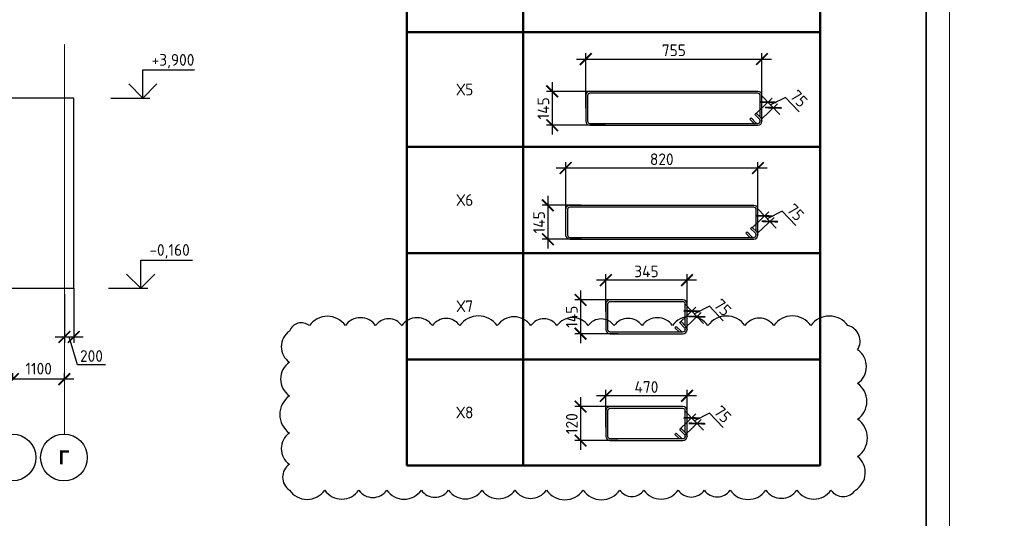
# Model space of a CAD drawing. Header units: millimetres. Extents: x 247266 to 730847, y -636031 to 10052.
# Tile 301 of 330: x 591111 to 612147, y -121938 to -111288. Entities that reach past the tile are written whole.
import ezdxf

# ---------------------------------------------------------------- set-up
doc = ezdxf.new("R2010")
doc.units = ezdxf.units.MM
for name, pattern in [('______5', [1100, 800, -100, 100, -100]), ('________', [0]), ('осевая', [50.8, 31.75, -6.35, 6.35, -6.35])]:
    doc.linetypes.add(name, pattern=pattern)
for name, color, linetype, lineweight in [('Standard', 7, 'Continuous', 25), ('Выноски', 7, 'Continuous', 20), ('Оси', 7, '______5', 18), ('ТОНКИЕ', 7, 'Continuous', 9)]:
    doc.layers.add(name, color=color, linetype=linetype, lineweight=lineweight)
for name, color, linetype in [('Исправления', 1, 'Continuous'), ('РАЗМЕРЫ', 7, 'Continuous'), ('ТОЛСТЫЕ_ОСНОВНЫЕ', 7, 'Continuous')]:
    doc.layers.add(name, color=color, linetype=linetype)
doc.styles.add('Century Gothic', font='GOTHIC.TTF')
doc.styles.add('GOST 2.304', font='CS_Gost2304.shx')
doc.styles.add('GOST-2.304_Type-B', font='GOST_Common.ttf')
doc.dimstyles.new('СПДС', dxfattribs={"dimscale": 100, "dimtxt": 2.5, "dimasz": 2.5, "dimexe": 1.25, "dimexo": 0, "dimtad": 1, "dimdec": 0, "dimtxsty": 'GOST-2.304_Type-B', "dimblk": 'ARCHTICK', "dimcen": 2.5, "dimdle": 2, "dimadec": 0, "dimazin": 2, "dimtfac": 0.75, "dimtdec": 0, "dimtmove": 1, "dimatfit": 3, "dimfxl": 1, "dimtolj": 1, "dimarcsym": 1})

# ---------------------------------------------------------------- blocks, each defined once
blk = doc.blocks.new('*U3682')
at = {"layer": 'ТОЛСТЫЕ_ОСНОВНЫЕ', "lineweight": 35}
blk.add_lwpolyline([(20, 5), (836, 5), (836, 589), (20, 589)], close=True, dxfattribs=at)
at = {"layer": 'ТОНКИЕ'}
blk.add_lwpolyline([(0, 0), (841, 0), (841, 594), (0, 594)], close=True, dxfattribs=at)
blk = doc.blocks.new('*T207')
at = {"layer": 'Выноски', "color": 0, "linetype": 'ByBlock', "lineweight": 50}
for p, q in [((0, 0), (8834, 0)), ((0, 0), (0, -20155)), ((2484, 0), (2484, -20155)), ((8834, 0), (8834, -20155)), ((0, -3110), (8834, -3110)), ((0, -7275), (8834, -7275)), ((0, -10895), (8834, -10895)), ((0, -13347), (8834, -13347)), ((0, -15616), (8834, -15616)), ((0, -17886), (8834, -17886)), ((0, -20155), (8834, -20155))]:
    blk.add_line(p, q, dxfattribs=at)
at = {"layer": 'Выноски', "color": 0, "char_height": 250, "width": 2183.67, "attachment_point": 5, "style": 'GOST-2.304_Type-B'}
for s, insert in [('Х2', (1242, -1555)), ('Х3', (1242, -5193)), ('Х4', (1242, -9085)), ('Х5', (1242, -12121)), ('Х6', (1242, -14482)), ('Х7', (1242, -16751)), ('Х8', (1242, -19020))]:
    blk.add_mtext(s, dxfattribs=dict(at, insert=insert))
blk = doc.blocks.new('*U1492')
at = {"color": 0, "linetype": 'ByBlock', "lineweight": -2}
for p, q in [((403.7, 171.8), (12.5, 171.8)), ((403.7, 161.8), (12.5, 161.8)), ((32.8, 161.8), (54.9, 139.8)), ((-10, 149.3), (-10, 12.5)), ((-10, 148.3), (-10, 149.3)), ((22, 106.9), (-3.4, 132.4)), ((0, 148.3), (0, 149.3)), ((0, 129), (0, 12.5)), ((3.7, 139.5), (29.1, 114)), ((29.1, 114), (22, 106.9)), ((47.8, 132.7), (22.3, 158.1)), ((54.9, 139.8), (47.8, 132.7)), ((416.2, 12.5), (416.2, 149.3)), ((426.2, 12.5), (426.2, 149.3)), ((12.5, 0), (403.7, 0)), ((12.5, -10), (403.7, -10))]:
    blk.add_line(p, q, dxfattribs=at)
for centre, radius, start, end in [((12.5, 149.3), 22.5, 90, 180), ((12.5, 149.3), 12.5, 90, 180), ((13.5, 149.3), 12.5, 45, 90), ((403.7, 149.3), 22.5, 0, 90), ((403.7, 149.3), 12.5, 0, 90), ((12.5, 148.3), 22.5, 180, 225), ((12.5, 148.3), 12.5, 180, 225), ((12.5, 12.5), 22.5, 180, 270), ((12.5, 12.5), 12.5, 180, 270), ((403.7, 12.5), 12.5, 270, 0), ((403.7, 12.5), 22.5, 270, 0)]:
    blk.add_arc(centre, radius, start, end, dxfattribs=at)
at = {"style": 'GOST 2.304', "oblique": 15, "flags": 9}
for tag, p in [('ДИАМЕТР', (-52.8, -63)), ('КЛАСС', (-53, -68.7)), ('ДЛИНА', (-52.5, -73.8)), ('ПОЗИЦИЯ', (-52.3, -58)), ('МАССА', (-52.3, -78.3))]:
    blk.add_attdef(tag, p, '', height=2.5, dxfattribs=at)
blk = doc.blocks.new('_ArchTick')
at = {"color": 0, "linetype": 'ByBlock', "const_width": 0.15}
blk.add_lwpolyline([(-0.5, -0.5), (0.5, 0.5)], dxfattribs=at)
blk = doc.blocks.new('*D1494')
at = {"layer": 'DEFPOINTS', "color": 0, "ltscale": 100}
for p in [(603633, -116851), (603633, -117520), (605369, -117445)]:
    blk.add_point(p, dxfattribs=at)
at = {"layer": 'РАЗМЕРЫ', "color": 0, "lineweight": -2}
for p, q in [((603633, -117520), (603633, -116726)), ((605369, -117445), (605369, -116726)), ((605569, -116851), (603433, -116851))]:
    blk.add_line(p, q, dxfattribs=at)
at = {"layer": 'РАЗМЕРЫ', "color": 0, "lineweight": -2, "ltscale": 100, "xscale": 250, "yscale": 250, "zscale": 250, "rotation": 180}
blk.add_blockref('_ArchTick', (603633, -116851), dxfattribs=at)
at = {"layer": 'РАЗМЕРЫ', "color": 0, "lineweight": -2, "ltscale": 100, "xscale": 250, "yscale": 250, "zscale": 250}
blk.add_blockref('_ArchTick', (605369, -116851), dxfattribs=at)
at = {"layer": 'РАЗМЕРЫ', "color": 0, "lineweight": 0, "ltscale": 100, "insert": (604501, -116664), "char_height": 250, "attachment_point": 5, "style": 'GOST-2.304_Type-B'}
blk.add_mtext('\\A1;345', dxfattribs=at)
blk = doc.blocks.new('*D1493')
at = {"layer": 'DEFPOINTS', "color": 0, "ltscale": 100}
for p in [(603894, -117271), (603094, -117995), (603894, -117995)]:
    blk.add_point(p, dxfattribs=at)
at = {"layer": 'РАЗМЕРЫ', "color": 0, "lineweight": -2}
for p, q in [((603094, -117071), (603094, -118195)), ((603894, -117271), (602969, -117271)), ((603894, -117995), (602969, -117995))]:
    blk.add_line(p, q, dxfattribs=at)
at = {"layer": 'РАЗМЕРЫ', "color": 0, "lineweight": -2, "ltscale": 100, "xscale": 250, "yscale": 250, "zscale": 250}
for p, rotation in [((603094, -117271), 90), ((603094, -117995), 270)]:
    blk.add_blockref('_ArchTick', p, dxfattribs=dict(at, rotation=rotation))
at = {"layer": 'РАЗМЕРЫ', "color": 0, "lineweight": 0, "ltscale": 100, "insert": (602906, -117633), "char_height": 250, "attachment_point": 5, "rotation": 90, "style": 'GOST-2.304_Type-B'}
blk.add_mtext('\\A1;145', dxfattribs=at)
blk = doc.blocks.new('*U1490')
at = {"color": 0, "linetype": 'ByBlock', "lineweight": -2}
for p, q in [((999.5, 171.8), (12.5, 171.8)), ((999.5, 161.8), (12.5, 161.8)), ((32.8, 161.8), (54.9, 139.8)), ((-10, 149.3), (-10, 12.5)), ((-10, 148.3), (-10, 149.3)), ((22, 106.9), (-3.4, 132.4)), ((0, 148.3), (0, 149.3)), ((0, 129), (0, 12.5)), ((3.7, 139.5), (29.1, 114)), ((29.1, 114), (22, 106.9)), ((47.8, 132.7), (22.3, 158.1)), ((54.9, 139.8), (47.8, 132.7)), ((1012, 12.5), (1012, 149.3)), ((1022, 12.5), (1022, 149.3)), ((12.5, 0), (999.5, 0)), ((12.5, -10), (999.5, -10))]:
    blk.add_line(p, q, dxfattribs=at)
for centre, radius, start, end in [((12.5, 149.3), 22.5, 90, 180), ((12.5, 149.3), 12.5, 90, 180), ((13.5, 149.3), 12.5, 45, 90), ((999.5, 149.3), 22.5, 0, 90), ((999.5, 149.3), 12.5, 0, 90), ((12.5, 148.3), 22.5, 180, 225), ((12.5, 148.3), 12.5, 180, 225), ((12.5, 12.5), 22.5, 180, 270), ((12.5, 12.5), 12.5, 180, 270), ((999.5, 12.5), 12.5, 270, 0), ((999.5, 12.5), 22.5, 270, 0)]:
    blk.add_arc(centre, radius, start, end, dxfattribs=at)
at = {"style": 'GOST 2.304', "oblique": 15, "flags": 9}
for tag, p in [('ДИАМЕТР', (-52.8, -63)), ('КЛАСС', (-53, -68.7)), ('ДЛИНА', (-52.5, -73.8)), ('ПОЗИЦИЯ', (-52.3, -58)), ('МАССА', (-52.3, -78.3))]:
    blk.add_attdef(tag, p, '', height=2.5, dxfattribs=at)
blk = doc.blocks.new('*D1495')
at = {"layer": 'DEFPOINTS', "color": 0, "ltscale": 100}
for p in [(602776, -114456), (602776, -115615), (606883, -115615)]:
    blk.add_point(p, dxfattribs=at)
at = {"layer": 'РАЗМЕРЫ', "color": 0, "lineweight": -2}
for p, q in [((602776, -115615), (602776, -114331)), ((606883, -115615), (606883, -114331)), ((607083, -114456), (602576, -114456))]:
    blk.add_line(p, q, dxfattribs=at)
at = {"layer": 'РАЗМЕРЫ', "color": 0, "lineweight": -2, "ltscale": 100, "xscale": 250, "yscale": 250, "zscale": 250, "rotation": 180}
blk.add_blockref('_ArchTick', (602776, -114456), dxfattribs=at)
at = {"layer": 'РАЗМЕРЫ', "color": 0, "lineweight": -2, "ltscale": 100, "xscale": 250, "yscale": 250, "zscale": 250}
blk.add_blockref('_ArchTick', (606883, -114456), dxfattribs=at)
at = {"layer": 'РАЗМЕРЫ', "color": 0, "lineweight": 0, "ltscale": 100, "insert": (604829, -114269), "char_height": 250, "attachment_point": 5, "style": 'GOST-2.304_Type-B'}
blk.add_mtext('\\A1;820', dxfattribs=at)
blk = doc.blocks.new('*D1496')
at = {"layer": 'DEFPOINTS', "color": 0, "ltscale": 100}
for p in [(603106, -115253), (602395, -115977), (603106, -115977)]:
    blk.add_point(p, dxfattribs=at)
at = {"layer": 'РАЗМЕРЫ', "color": 0, "lineweight": -2}
for p, q in [((602395, -115053), (602395, -116177)), ((603106, -115253), (602270, -115253)), ((603106, -115977), (602270, -115977))]:
    blk.add_line(p, q, dxfattribs=at)
at = {"layer": 'РАЗМЕРЫ', "color": 0, "lineweight": -2, "ltscale": 100, "xscale": 250, "yscale": 250, "zscale": 250}
for p, rotation in [((602395, -115253), 90), ((602395, -115977), 270)]:
    blk.add_blockref('_ArchTick', p, dxfattribs=dict(at, rotation=rotation))
at = {"layer": 'РАЗМЕРЫ', "color": 0, "lineweight": 0, "ltscale": 100, "insert": (602207, -115615), "char_height": 250, "attachment_point": 5, "rotation": 90, "style": 'GOST-2.304_Type-B'}
blk.add_mtext('\\A1;145', dxfattribs=at)
blk = doc.blocks.new('*U1491')
at = {"color": 0, "linetype": 'ByBlock', "lineweight": -2}
for p, q in [((913.8, 171.8), (12.5, 171.8)), ((913.8, 161.8), (12.5, 161.8)), ((32.8, 161.8), (54.9, 139.8)), ((-10, 149.3), (-10, 12.5)), ((-10, 148.3), (-10, 149.3)), ((22, 106.9), (-3.4, 132.4)), ((0, 148.3), (0, 149.3)), ((0, 129), (0, 12.5)), ((3.7, 139.5), (29.1, 114)), ((29.1, 114), (22, 106.9)), ((47.8, 132.7), (22.3, 158.1)), ((54.9, 139.8), (47.8, 132.7)), ((926.3, 12.5), (926.3, 149.3)), ((936.3, 12.5), (936.3, 149.3)), ((12.5, 0), (913.8, 0)), ((12.5, -10), (913.8, -10))]:
    blk.add_line(p, q, dxfattribs=at)
for centre, radius, start, end in [((12.5, 149.3), 22.5, 90, 180), ((12.5, 149.3), 12.5, 90, 180), ((13.5, 149.3), 12.5, 45, 90), ((913.8, 149.3), 22.5, 0, 90), ((913.8, 149.3), 12.5, 0, 90), ((12.5, 148.3), 22.5, 180, 225), ((12.5, 148.3), 12.5, 180, 225), ((12.5, 12.5), 22.5, 180, 270), ((12.5, 12.5), 12.5, 180, 270), ((913.8, 12.5), 12.5, 270, 0), ((913.8, 12.5), 22.5, 270, 0)]:
    blk.add_arc(centre, radius, start, end, dxfattribs=at)
at = {"style": 'GOST 2.304', "oblique": 15, "flags": 9}
for tag, p in [('ДИАМЕТР', (-52.8, -63)), ('КЛАСС', (-53, -68.7)), ('ДЛИНА', (-52.5, -73.8)), ('ПОЗИЦИЯ', (-52.3, -58)), ('МАССА', (-52.3, -78.3))]:
    blk.add_attdef(tag, p, '', height=2.5, dxfattribs=at)
blk = doc.blocks.new('*D1497')
at = {"layer": 'DEFPOINTS', "color": 0, "ltscale": 100}
for p in [(606970, -112129), (606970, -113115), (603204, -113181)]:
    blk.add_point(p, dxfattribs=at)
at = {"layer": 'РАЗМЕРЫ', "color": 0, "lineweight": -2}
for p, q in [((603204, -113181), (603204, -112004)), ((606970, -113115), (606970, -112004)), ((603004, -112129), (607170, -112129))]:
    blk.add_line(p, q, dxfattribs=at)
at = {"layer": 'РАЗМЕРЫ', "color": 0, "lineweight": -2, "ltscale": 100, "xscale": 250, "yscale": 250, "zscale": 250, "rotation": 180}
blk.add_blockref('_ArchTick', (603204, -112129), dxfattribs=at)
at = {"layer": 'РАЗМЕРЫ', "color": 0, "lineweight": -2, "ltscale": 100, "xscale": 250, "yscale": 250, "zscale": 250}
blk.add_blockref('_ArchTick', (606970, -112129), dxfattribs=at)
at = {"layer": 'РАЗМЕРЫ', "color": 0, "lineweight": 0, "ltscale": 100, "insert": (605087, -111941), "char_height": 250, "attachment_point": 5, "style": 'GOST-2.304_Type-B'}
blk.add_mtext('\\A1;755', dxfattribs=at)
blk = doc.blocks.new('*D1498')
at = {"layer": 'DEFPOINTS', "color": 0, "ltscale": 100}
for p in [(603572, -112819), (602488, -113543), (603620, -113543)]:
    blk.add_point(p, dxfattribs=at)
at = {"layer": 'РАЗМЕРЫ', "color": 0, "lineweight": -2}
for p, q in [((602488, -112619), (602488, -113743)), ((603572, -112819), (602363, -112819)), ((603620, -113543), (602363, -113543))]:
    blk.add_line(p, q, dxfattribs=at)
at = {"layer": 'РАЗМЕРЫ', "color": 0, "lineweight": -2, "ltscale": 100, "xscale": 250, "yscale": 250, "zscale": 250}
for p, rotation in [((602488, -112819), 90), ((602488, -113543), 270)]:
    blk.add_blockref('_ArchTick', p, dxfattribs=dict(at, rotation=rotation))
at = {"layer": 'РАЗМЕРЫ', "color": 0, "lineweight": 0, "ltscale": 100, "insert": (602300, -113181), "char_height": 250, "attachment_point": 5, "rotation": 90, "style": 'GOST-2.304_Type-B'}
blk.add_mtext('\\A1;145', dxfattribs=at)
blk = doc.blocks.new('*D1507')
at = {"layer": 'DEFPOINTS', "color": 0, "ltscale": 100}
for p in [(607138, -115598), (606764, -115727), (606877, -115846)]:
    blk.add_point(p, dxfattribs=at)
at = {"layer": 'РАЗМЕРЫ', "color": 0, "lineweight": -2}
for p, q in [((606764, -115727), (607116, -115393)), ((606887, -115334), (607276, -115743)), ((607402, -115377), (607082, -115539)), ((607694, -115685), (607402, -115377)), ((606877, -115846), (607229, -115512))]:
    blk.add_line(p, q, dxfattribs=at)
at = {"layer": 'РАЗМЕРЫ', "color": 0, "lineweight": -2, "ltscale": 100, "xscale": 250, "yscale": 250, "zscale": 250}
for p, rotation in [((607025, -115479), 133.4647752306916), ((607138, -115598), 313.4647752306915)]:
    blk.add_blockref('_ArchTick', p, dxfattribs=dict(at, rotation=rotation))
at = {"layer": 'РАЗМЕРЫ', "color": 0, "ltscale": 100, "insert": (607685, -115402), "char_height": 250, "attachment_point": 5, "rotation": 313.4648, "style": 'GOST-2.304_Type-B'}
blk.add_mtext('\\A1;75', dxfattribs=at)
blk = doc.blocks.new('*D1508')
at = {"layer": 'DEFPOINTS', "color": 0, "ltscale": 100}
for p in [(607211, -113169), (606837, -113298), (606949, -113417)]:
    blk.add_point(p, dxfattribs=at)
at = {"layer": 'РАЗМЕРЫ', "color": 0, "lineweight": -2}
for p, q in [((606960, -112905), (607348, -113315)), ((607475, -112948), (607154, -113110)), ((607767, -113256), (607475, -112948)), ((606837, -113298), (607189, -112964)), ((606949, -113417), (607302, -113083))]:
    blk.add_line(p, q, dxfattribs=at)
at = {"layer": 'РАЗМЕРЫ', "color": 0, "lineweight": -2, "ltscale": 100, "xscale": 250, "yscale": 250, "zscale": 250}
for p, rotation in [((607098, -113050), 133.4647752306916), ((607211, -113169), 313.4647752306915)]:
    blk.add_blockref('_ArchTick', p, dxfattribs=dict(at, rotation=rotation))
at = {"layer": 'РАЗМЕРЫ', "color": 0, "ltscale": 100, "insert": (607758, -112973), "char_height": 250, "attachment_point": 5, "rotation": 313.4648, "style": 'GOST-2.304_Type-B'}
blk.add_mtext('\\A1;75', dxfattribs=at)
blk = doc.blocks.new('*D1509')
at = {"layer": 'DEFPOINTS', "color": 0, "ltscale": 100}
for p in [(605208, -117760), (605583, -117631), (605321, -117879)]:
    blk.add_point(p, dxfattribs=at)
at = {"layer": 'РАЗМЕРЫ', "color": 0, "lineweight": -2}
for p, q in [((605332, -117367), (605720, -117776)), ((605208, -117760), (605560, -117426)), ((605321, -117879), (605673, -117545)), ((605847, -117410), (605526, -117572)), ((606139, -117718), (605847, -117410))]:
    blk.add_line(p, q, dxfattribs=at)
at = {"layer": 'РАЗМЕРЫ', "color": 0, "lineweight": -2, "ltscale": 100, "xscale": 250, "yscale": 250, "zscale": 250}
for p, rotation in [((605470, -117512), 133.4647752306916), ((605583, -117631), 313.4647752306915)]:
    blk.add_blockref('_ArchTick', p, dxfattribs=dict(at, rotation=rotation))
at = {"layer": 'РАЗМЕРЫ', "color": 0, "ltscale": 100, "insert": (606129, -117435), "char_height": 250, "attachment_point": 5, "rotation": 313.4648, "style": 'GOST-2.304_Type-B'}
blk.add_mtext('\\A1;75', dxfattribs=at)
blk = doc.blocks.new('NSY101')
at = {"color": 0, "linetype": 'ByBlock', "lineweight": -2}
blk.add_circle((0, 0), 50, dxfattribs=at)
blk = doc.blocks.new('*D2593')
at = {"color": 0, "lineweight": -2}
for p, q in [((590966, -118966), (590966, -118841)), ((592066, -118966), (592066, -118841)), ((592266, -118966), (590766, -118966))]:
    blk.add_line(p, q, dxfattribs=at)
at = {"layer": 'DEFPOINTS', "color": 0, "ltscale": 100}
for p in [(590966, -118966), (590966, -118966), (592066, -118966)]:
    blk.add_point(p, dxfattribs=at)
at = {"color": 0, "lineweight": -2, "ltscale": 100, "xscale": 250, "yscale": 250, "zscale": 250, "rotation": 180}
blk.add_blockref('_ArchTick', (590966, -118966), dxfattribs=at)
at = {"color": 0, "lineweight": -2, "ltscale": 100, "xscale": 250, "yscale": 250, "zscale": 250}
blk.add_blockref('_ArchTick', (592066, -118966), dxfattribs=at)
at = {"color": 0, "lineweight": 0, "ltscale": 100, "insert": (591516, -118741), "char_height": 250, "width": 83333.33, "attachment_point": 5, "style": 'GOST-2.304_Type-B'}
blk.add_mtext('\\A1;1100', dxfattribs=at)
blk = doc.blocks.new('*D2594')
at = {"color": 0, "lineweight": -2}
for p, q in [((587966, -118966), (587966, -118841)), ((590966, -118966), (590966, -118841)), ((591166, -118966), (587766, -118966))]:
    blk.add_line(p, q, dxfattribs=at)
at = {"layer": 'DEFPOINTS', "color": 0, "ltscale": 100}
for p in [(587966, -118966), (587966, -118966), (590966, -118966)]:
    blk.add_point(p, dxfattribs=at)
at = {"color": 0, "lineweight": -2, "ltscale": 100, "xscale": 250, "yscale": 250, "zscale": 250, "rotation": 180}
blk.add_blockref('_ArchTick', (587966, -118966), dxfattribs=at)
at = {"color": 0, "lineweight": -2, "ltscale": 100, "xscale": 250, "yscale": 250, "zscale": 250}
blk.add_blockref('_ArchTick', (590966, -118966), dxfattribs=at)
at = {"color": 0, "lineweight": 0, "ltscale": 100, "insert": (589491, -118741), "char_height": 250, "width": 83333.33, "attachment_point": 5, "style": 'GOST-2.304_Type-B'}
blk.add_mtext('\\A1;3000', dxfattribs=at)
blk = doc.blocks.new('*D2595')
at = {"color": 0, "lineweight": -2}
for p, q in [((584866, -118704), (584866, -119091)), ((587966, -118966), (587966, -118841)), ((588166, -118966), (584666, -118966))]:
    blk.add_line(p, q, dxfattribs=at)
at = {"layer": 'DEFPOINTS', "color": 0, "ltscale": 100}
for p in [(584866, -118704), (584866, -118966), (587966, -118966)]:
    blk.add_point(p, dxfattribs=at)
at = {"color": 0, "lineweight": -2, "ltscale": 100, "xscale": 250, "yscale": 250, "zscale": 250, "rotation": 180}
blk.add_blockref('_ArchTick', (584866, -118966), dxfattribs=at)
at = {"color": 0, "lineweight": -2, "ltscale": 100, "xscale": 250, "yscale": 250, "zscale": 250}
blk.add_blockref('_ArchTick', (587966, -118966), dxfattribs=at)
at = {"color": 0, "lineweight": 0, "ltscale": 100, "insert": (586416, -118741), "char_height": 250, "width": 83333.33, "attachment_point": 5, "style": 'GOST-2.304_Type-B'}
blk.add_mtext('\\A1;3100', dxfattribs=at)
blk = doc.blocks.new('*D2596')
at = {"layer": 'DEFPOINTS', "color": 0, "ltscale": 100}
for p in [(592066, -117148), (592266, -117021), (592266, -118065)]:
    blk.add_point(p, dxfattribs=at)
at = {"layer": 'РАЗМЕРЫ', "color": 0, "lineweight": -2}
for p, q in [((592066, -117148), (592066, -118190)), ((592266, -117021), (592266, -118190)), ((591866, -118065), (592466, -118065)), ((592344, -118659), (592166, -118065)), ((592945, -118659), (592344, -118659))]:
    blk.add_line(p, q, dxfattribs=at)
at = {"layer": 'РАЗМЕРЫ', "color": 0, "lineweight": -2, "ltscale": 100, "xscale": 250, "yscale": 250, "zscale": 250, "rotation": 180}
blk.add_blockref('_ArchTick', (592066, -118065), dxfattribs=at)
at = {"layer": 'РАЗМЕРЫ', "color": 0, "lineweight": -2, "ltscale": 100, "xscale": 250, "yscale": 250, "zscale": 250}
blk.add_blockref('_ArchTick', (592266, -118065), dxfattribs=at)
at = {"layer": 'РАЗМЕРЫ', "color": 0, "lineweight": 0, "ltscale": 100, "insert": (592645, -118471), "char_height": 250, "attachment_point": 5, "style": 'GOST-2.304_Type-B'}
blk.add_mtext('\\A1;200', dxfattribs=at)
blk = doc.blocks.new('*D3648')
at = {"layer": 'DEFPOINTS', "color": 0, "ltscale": 100}
for p in [(603633, -119321), (603633, -119990), (605369, -119915)]:
    blk.add_point(p, dxfattribs=at)
at = {"layer": 'РАЗМЕРЫ', "color": 0, "lineweight": -2}
for p, q in [((603633, -119990), (603633, -119196)), ((605369, -119915), (605369, -119196)), ((605569, -119321), (603433, -119321))]:
    blk.add_line(p, q, dxfattribs=at)
at = {"layer": 'РАЗМЕРЫ', "color": 0, "lineweight": -2, "ltscale": 100, "xscale": 250, "yscale": 250, "zscale": 250, "rotation": 180}
blk.add_blockref('_ArchTick', (603633, -119321), dxfattribs=at)
at = {"layer": 'РАЗМЕРЫ', "color": 0, "lineweight": -2, "ltscale": 100, "xscale": 250, "yscale": 250, "zscale": 250}
blk.add_blockref('_ArchTick', (605369, -119321), dxfattribs=at)
at = {"layer": 'РАЗМЕРЫ', "color": 0, "lineweight": 0, "ltscale": 100, "insert": (604501, -119133), "char_height": 250, "attachment_point": 5, "style": 'GOST-2.304_Type-B'}
blk.add_mtext('\\A1;470', dxfattribs=at)
blk = doc.blocks.new('*D3649')
at = {"layer": 'DEFPOINTS', "color": 0, "ltscale": 100}
for p in [(603894, -119553), (603094, -120276), (603894, -120276)]:
    blk.add_point(p, dxfattribs=at)
at = {"layer": 'РАЗМЕРЫ', "color": 0, "lineweight": -2}
for p, q in [((603094, -119353), (603094, -120476)), ((603894, -119553), (602969, -119553)), ((603894, -120276), (602969, -120276))]:
    blk.add_line(p, q, dxfattribs=at)
at = {"layer": 'РАЗМЕРЫ', "color": 0, "lineweight": -2, "ltscale": 100, "xscale": 250, "yscale": 250, "zscale": 250}
for p, rotation in [((603094, -119553), 90), ((603094, -120276), 270)]:
    blk.add_blockref('_ArchTick', p, dxfattribs=dict(at, rotation=rotation))
at = {"layer": 'РАЗМЕРЫ', "color": 0, "lineweight": 0, "ltscale": 100, "insert": (602906, -119915), "char_height": 250, "attachment_point": 5, "rotation": 90, "style": 'GOST-2.304_Type-B'}
blk.add_mtext('\\A1;120', dxfattribs=at)
blk = doc.blocks.new('*D3647')
at = {"layer": 'DEFPOINTS', "color": 0, "ltscale": 100}
for p in [(605208, -120041), (605583, -119913), (605321, -120161)]:
    blk.add_point(p, dxfattribs=at)
at = {"layer": 'РАЗМЕРЫ', "color": 0, "lineweight": -2}
for p, q in [((605332, -119649), (605720, -120058)), ((605847, -119692), (605526, -119853)), ((606139, -119999), (605847, -119692)), ((605208, -120041), (605560, -119708)), ((605321, -120161), (605673, -119827))]:
    blk.add_line(p, q, dxfattribs=at)
at = {"layer": 'РАЗМЕРЫ', "color": 0, "lineweight": -2, "ltscale": 100, "xscale": 250, "yscale": 250, "zscale": 250}
for p, rotation in [((605470, -119794), 133.4647752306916), ((605583, -119913), 313.4647752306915)]:
    blk.add_blockref('_ArchTick', p, dxfattribs=dict(at, rotation=rotation))
at = {"layer": 'РАЗМЕРЫ', "color": 0, "ltscale": 100, "insert": (606129, -119716), "char_height": 250, "attachment_point": 5, "rotation": 313.4648, "style": 'GOST-2.304_Type-B'}
blk.add_mtext('\\A1;75', dxfattribs=at)

msp = doc.modelspace()

# ---------------------------------------------------------------- linework, layer by layer
for points in [[(593743.61, -112360.89), (594848.88, -112360.89)], [(593743.61, -112960.89), (593743.61, -112360.89)], [(594043.61, -112660.89), (593743.61, -112960.89), (593443.61, -112660.89)], [(593059.04, -112960.89), (593893.61, -112960.89)], [(593695.97, -116420.89), (594801.25, -116420.89)], [(593695.97, -117020.89), (593695.97, -116420.89)], [(593995.97, -116720.89), (593695.97, -117020.89), (593395.97, -116720.89)], [(593011.4, -117020.89), (593845.97, -117020.89)]]:
    msp.add_lwpolyline(points)
at = {"layer": 'Standard', "linetype": '________', "lineweight": 30, "transparency": 33554687}
for p, q in [((592266.26, -112960.89), (590666.26, -112960.89)), ((592266.26, -117020.89), (592266.26, -112960.89)), ((590666.26, -117020.89), (592066.26, -117020.89)), ((592066.26, -117020.89), (592266.26, -117020.89))]:
    msp.add_line(p, q, dxfattribs=at)
at = {"layer": 'Исправления'}
msp.add_lwpolyline([(596873.27, -121337.03, 0.52056705), (597628.23, -121337.03, 0.52056705), (598357.63, -121337.03, 0.52056705), (598954.77, -121337.03, 0.52056705), (599692.92, -121337.03, 0.52056705), (600273.09, -121337.03, 0.52056705), (600988.97, -121337.03, 0.52056705), (601691.64, -121337.03, 0.52056705), (602364.13, -121337.03, 0.52056705), (603150.77, -121337.03, 0.52056705), (603931.81, -121337.03, 0.52056705), (604446.14, -121337.03, 0.52056705), (605180.1, -121337.03, 0.52056705), (605739.59, -121337.03, 0.52056705), (606290.22, -121337.03, 0.52056705), (607051.38, -121337.03, 0.52056705), (607717.7, -121337.03, 0.52056705), (608442.7, -121337.03, 0.52056705), (608965.9, -121337.03, 0.52056705), (609013.46, -120618.91, 0.52056705), (609013.46, -119821.31, 0.52056705), (609013.46, -119059.16, 0.52056705), (609013.46, -118336.49, 0.52056705), (608803.71, -117822.78, 0.52056705), (608014.62, -117822.78, 0.52056705), (607221.66, -117822.78, 0.52056705), (606606.76, -117822.78, 0.52056705), (605815.81, -117822.78, 0.52056705), (605056.5, -117822.78, 0.52056705), (604408.06, -117822.78, 0.52056705), (603810.57, -117822.78, 0.52056705), (603256.93, -117822.78, 0.52056705), (602589.98, -117822.78, 0.52056705), (602033.07, -117822.78, 0.52056705), (601310.89, -117822.78, 0.52056705), (600514.53, -117822.78, 0.52056705), (599926.97, -117822.78, 0.52056705), (599275.26, -117822.78, 0.52056705), (598716.1, -117822.78, 0.52056705), (598068.49, -117822.78, 0.52056705), (597300.5, -117822.78, 0.52056705), (596873.27, -117940.66, 0.52056705), (596873.27, -118603.64, 0.52056705), (596873.27, -119323.45, 0.52056705), (596873.27, -120116.72, 0.52056705), (596873.27, -120782.07, 0.52056705)], format="xyb", close=True, dxfattribs=at)
at = {"layer": 'Оси', "linetype": 'осевая', "lineweight": 0, "ltscale": 0.3, "transparency": 33554687}
msp.add_line((592066.26, -120134.9), (592066.26, -111812.93), dxfattribs=at)

# ---------------------------------------------------------------- block references
at = {"xscale": 100, "yscale": 100, "zscale": 100}
msp.add_blockref('*U3682', (526875.32, -140219.35, 3100), dxfattribs=at)
msp.add_blockref('*T207', (599380.96, -100657.89))
at = {"lineweight": 30, "xscale": 3.9798, "yscale": 3.9798, "zscale": 3.9798, "rotation": 180}
for name, p in [('*U1491', (606929.88, -112859.01, 685.63)), ('*U1490', (606842.91, -115293.16)), ('*U1492', (605329.22, -117310.96)), ('*U1492', (605329.22, -119592.69))]:
    msp.add_blockref(name, p, dxfattribs=at)
at = {"layer": 'Оси', "linetype": 'Continuous', "lineweight": 25, "transparency": 33554687, "xscale": 9.999999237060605, "yscale": 9.999999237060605, "zscale": 9.999999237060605, "rotation": 90.00000000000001}
for p in [(590956.15, -120638.51), (592056.15, -120638.51)]:
    msp.add_blockref('NSY101', p, dxfattribs=at)

# ---------------------------------------------------------------- texts
at = {"style": 'GOST-2.304_Type-B'}
for s, p in [('+3,900', (593929.53, -112270.89)), ('-0,160', (593881.89, -116330.89))]:
    msp.add_text(s, height=250, dxfattribs=at).set_placement(p)
at = {"layer": 'Оси', "linetype": 'Continuous', "lineweight": 25, "transparency": 33554687, "insert": (592056.15, -120638.51), "char_height": 300, "width": 345, "attachment_point": 5, "style": 'Century Gothic'}
msp.add_mtext('\\A1;{\\fCentury Gothic|i0|b1;\\H300.000000;\\W1.000000;\\C16;Г}\\P', dxfattribs=at)

# ---------------------------------------------------------------- dimensions: what is measured, and where the dimension line sits
at = {"lineweight": 0}
for base, p1, p2, picture, middle in [((584866.26, -118966.09), (587966.26, -118966.09), (584866.26, -118703.65), '*D2595', (586416.26, -118966.09)), ((587966.26, -118966.09), (590966.26, -118966.09), (587966.26, -118966.09), '*D2594', (589491.41, -118966.09)), ((590966.26, -118966.09), (592066.26, -118966.09), (590966.26, -118966.09), '*D2593', (591516.26, -118966.09))]:
    dim = msp.add_linear_dim(base=base, p1=p1, p2=p2, angle=180, dimstyle='СПДС', override={"dimgap": 1}, dxfattribs=at)
    dim.commit()
    dim.dimension.update_dxf_attribs({"geometry": picture, "text_midpoint": middle, "dimtype": 160})
at = {"layer": 'РАЗМЕРЫ', "lineweight": 0}
for base, p1, p2, picture, middle in [((606969.68, -112129.3), (603203.7, -113180.97, 685.63), (606969.68, -113114.71, 685.63), '*D1497', (605086.69, -111941.43)), ((602775.7, -114456.13, 291.79), (606882.71, -115615.12), (602775.7, -115615.12), '*D1495', (604829.2, -114268.51, 291.79)), ((603633.19, -116851.13), (605369.01, -117444.95), (603633.19, -117520.17), '*D1494', (604501.1, -116663.51))]:
    dim = msp.add_linear_dim(base=base, p1=p1, p2=p2, dimstyle='СПДС', override={"dimlfac": 0.2, "dimrnd": 5}, dxfattribs=at)
    dim.commit()
    dim.dimension.update_dxf_attribs({"geometry": picture, "text_midpoint": middle})
for base, p1, p2, picture, middle in [((602487.87, -113542.73), (603572.19, -112819.21, 685.63), (603619.5, -113542.73, 685.63), '*D1498', (602300.24, -113180.97)), ((602394.63, -115976.88, 291.79), (603105.55, -115253.36), (603105.55, -115976.88), '*D1496', (602207, -115615.12, 291.79)), ((603093.98, -117994.68), (603893.94, -117271.16), (603893.94, -117994.68), '*D1493', (602906.36, -117632.92))]:
    dim = msp.add_linear_dim(base=base, p1=p1, p2=p2, angle=90, dimstyle='СПДС', override={"dimlfac": 0.2}, dxfattribs=at)
    dim.commit()
    dim.dimension.update_dxf_attribs({"geometry": picture, "text_midpoint": middle})
at = {"layer": 'РАЗМЕРЫ'}
for p1, p2, picture, middle in [((606836.58, -113298.09), (606949.49, -113417.22), '*D1508', (607654.57, -112864.22)), ((606763.68, -115726.94), (606876.59, -115846.08), '*D1507', (607581.67, -115293.08)), ((605208.29, -117759.75), (605321.2, -117878.88), '*D1509', (606026.28, -117325.89)), ((605208.29, -120041.48), (605321.2, -120160.62), '*D3647', (606026.28, -119607.62))]:
    dim = msp.add_aligned_dim(p1=p1, p2=p2, distance=360.15, text='75', dimstyle='СПДС', override={"dimlfac": 0.2, "dimrnd": 5}, dxfattribs=at)
    dim.commit()
    dim.dimension.update_dxf_attribs({"geometry": picture, "text_midpoint": middle})
at = {"layer": 'РАЗМЕРЫ', "lineweight": 0}
dim = msp.add_linear_dim(base=(592266.26, -118064.74), p1=(592066.26, -117148.25), p2=(592266.26, -117020.89), dimstyle='СПДС', dxfattribs=at)
dim.commit()
dim.dimension.update_dxf_attribs({"geometry": '*D2596', "text_midpoint": (592407, -118471.24)})
dim = msp.add_linear_dim(base=(603633.19, -119320.83), p1=(605369.01, -119914.65), p2=(603633.19, -119989.87), text='470', dimstyle='СПДС', override={"dimlfac": 0.2, "dimrnd": 5}, dxfattribs=at)
dim.commit()
dim.dimension.update_dxf_attribs({"geometry": '*D3648', "text_midpoint": (604501.1, -119132.96)})
dim = msp.add_linear_dim(base=(603093.98, -120276.42), p1=(603893.94, -119552.89), p2=(603893.94, -120276.42), angle=90, text='120', dimstyle='СПДС', override={"dimlfac": 0.2}, dxfattribs=at)
dim.commit()
dim.dimension.update_dxf_attribs({"geometry": '*D3649', "text_midpoint": (602906.36, -119914.65)})

doc.saveas('drawing.dxf')
